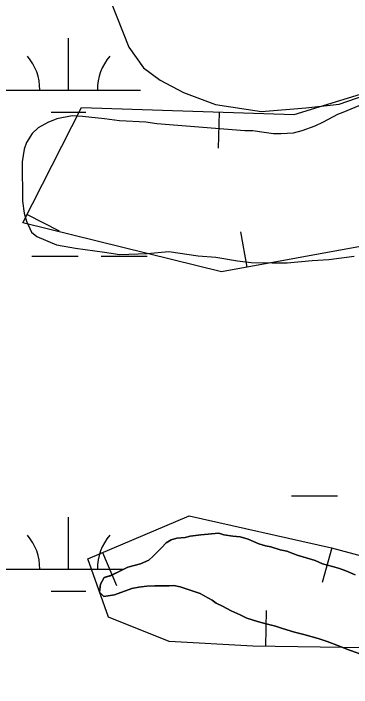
# Model space of a CAD drawing. Extents: x 3445503 to 3483459, y 540493 to 566012.
# Drawn here: x 3463733.2 to 3463967.7, y 548841.5 to 549309.6 of the extents above; entities that cross this region are included whole.
import ezdxf

# ---------------------------------------------------------------- set-up
doc = ezdxf.new("R2010")
doc.units = 0
for name, color, linetype in [('V-BORW-LINE', 7, 'Continuous'), ('V-SITE-VEGE', 7, 'Continuous'), ('V-WETL-SWMP', 7, 'Continuous')]:
    doc.layers.add(name, color=color, linetype=linetype)

msp = doc.modelspace()

# ---------------------------------------------------------------- linework, layer by layer
at = {"layer": 'V-BORW-LINE'}
for p, q in [((3463875.93, 549241.11), (3463875.11, 549216.13)), ((3463742.58, 549170.03), (3463764.85, 549158.68)), ((3463895.35, 549133.46), (3463890.87, 549158.06)), ((3463794.94, 548935.3), (3463804.69, 548912.28)), ((3463953.92, 548938.59), (3463947.42, 548914.46)), ((3463908.28, 548870.02), (3463908.65, 548895.02))]:
    msp.add_line(p, q, dxfattribs=at)
for points in [[(3463780.4, 549244.25), (3463927.93, 549239.41), (3464060.56, 549280.2), (3464185.9, 549255.76), (3464151.97, 549183.28), (3464046.58, 549138.77), (3463981.55, 549149.17), (3463877.51, 549130.21), (3463739.65, 549164.28), (3463780.4, 549244.25)], [(3464411.9, 548679.8), (3464362.84, 548749.26), (3464269.59, 548745.7), (3464252.17, 548745.72), (3464131.39, 548806.25), (3464039.71, 548868.1), (3463899.14, 548870.16), (3463841.12, 548873.49), (3463799.15, 548890.38), (3463784.8, 548931), (3463855.06, 548960.76), (3463953.88, 548938.61), (3464006.31, 548924.47), (3464026.44, 548994.4), (3464072.49, 549108.31)]]:
    msp.add_lwpolyline(points, dxfattribs=at)
at = {"layer": 'V-SITE-VEGE'}
for points in [[(3463972.77, 549245.55), (3463961.77, 549240.83), (3463958.02, 549239.47), (3463948.13, 549234.1), (3463942.19, 549231.4), (3463933.16, 549228.24), (3463927.21, 549226.42), (3463918.82, 549226.14), (3463913.52, 549226.09), (3463907.11, 549226.93), (3463899.15, 549228.19), (3463893.63, 549228.14), (3463832.65, 549232.96), (3463824.91, 549234.22), (3463806.79, 549235.19), (3463796.41, 549236.43), (3463781.16, 549238.07), (3463773.87, 549238.45), (3463763.28, 549236.39), (3463757.12, 549233.91), (3463750.31, 549230.32), (3463746.14, 549226.31), (3463742.21, 549220.1), (3463740.71, 549215.45), (3463739.23, 549206.6), (3463739.45, 549179.22), (3463740.62, 549171.06), (3463742.21, 549165.34), (3463745.8, 549157.86), (3463749.36, 549154.79), (3463763.1, 549148.94), (3463776.14, 549146.61), (3463796.26, 549143.9), (3463806.87, 549142.22), (3463825.85, 549143.03), (3463840.86, 549144.26), (3463861.42, 549141.33), (3463873.57, 549140.32), (3463888.61, 549137.79), (3463898.11, 549136.76), (3463912.69, 549136.43), (3463923.07, 549136.52), (3463940.28, 549137.98), (3463951.98, 549138.73), (3463969.62, 549141.08)], [(3463977.42, 548863.63), (3463964.36, 548868.24), (3463959.43, 548870.25), (3463950.87, 548873.56), (3463944.48, 548875.57), (3463934.62, 548878.44), (3463928.23, 548880.02), (3463919.82, 548882.46), (3463914.88, 548884.04), (3463907.48, 548885.9), (3463902.55, 548887.33), (3463895.15, 548889.78), (3463890.51, 548892.08), (3463884.12, 548894.82), (3463878.17, 548898.14), (3463873.81, 548900.15), (3463870.91, 548902.17), (3463865.83, 548904.91), (3463862.78, 548906.93), (3463848.85, 548911.53), (3463844.5, 548912.39), (3463841.16, 548912.23), (3463831.16, 548912.2), (3463825.8, 548911.9), (3463820.15, 548911.3), (3463815.37, 548910.27), (3463803.35, 548905.89), (3463795.96, 548904.71), (3463792.9, 548907.74), (3463793.61, 548913.4), (3463796.06, 548918.04), (3463800.41, 548919.21), (3463806.49, 548922.13), (3463812.42, 548925.19), (3463821.26, 548927.54), (3463827.05, 548930.02), (3463830.09, 548932.64), (3463835.87, 548938.45), (3463839.05, 548941.94), (3463842.52, 548944.13), (3463846.43, 548945.15), (3463852.23, 548945.75), (3463855.85, 548946.63), (3463863.09, 548947.52), (3463875.7, 548948.72), (3463879.04, 548947.57), (3463885.42, 548946.57), (3463890.5, 548946.15), (3463896.01, 548944.57), (3463903.41, 548941.41), (3463907.91, 548939.97), (3463911.68, 548939.26), (3463918.21, 548937.25), (3463922.71, 548936.24), (3463929.96, 548933.51), (3463942.44, 548929.63), (3463947.52, 548927.47), (3463954.48, 548925.61), (3463959.27, 548924.18), (3463963.77, 548922.59), (3463970.3, 548919.71)]]:
    msp.add_lwpolyline(points, dxfattribs=at)
at = {"layer": 'V-WETL-SWMP'}
for p, q in [((3463771.4, 549256.5), (3463771.4, 549292.5)), ((3463721.4, 549256.5), (3463821.4, 549256.5)), ((3463759.4, 549241.07), (3463783.4, 549241.07)), ((3463745.99, 549141.07), (3463777.99, 549141.07)), ((3463793.99, 549141.07), (3463825.99, 549141.07)), ((3463925.99, 548974.57), (3463957.99, 548974.57)), ((3463771.4, 548923.83), (3463771.4, 548959.83)), ((3463721.4, 548923.83), (3463809.77, 548923.83)), ((3463759.4, 548908.4), (3463783.4, 548908.4))]:
    msp.add_line(p, q, dxfattribs=at)
for points in [[(3463791.68, 549340.88), (3463804.79, 549307.41), (3463813.31, 549286.29), (3463823.43, 549272.01), (3463834.84, 549263.26), (3463851.13, 549254.85), (3463873.28, 549246.46), (3463905.17, 549241.67), (3463936.06, 549244.04), (3463959.15, 549246.71), (3463988.39, 549256.88)], [(3463972.77, 549245.55), (3463961.77, 549240.83), (3463958.02, 549239.47), (3463948.13, 549234.1), (3463942.19, 549231.4), (3463933.16, 549228.24), (3463927.21, 549226.42), (3463918.82, 549226.14), (3463913.52, 549226.09), (3463907.11, 549226.93), (3463899.15, 549228.19), (3463893.63, 549228.14), (3463832.65, 549232.96), (3463824.91, 549234.22), (3463806.79, 549235.18), (3463796.41, 549236.43), (3463781.16, 549238.07), (3463773.87, 549238.46), (3463763.28, 549236.39), (3463757.12, 549233.91), (3463750.3, 549230.32), (3463746.14, 549226.31), (3463742.21, 549220.1), (3463740.71, 549215.45), (3463739.23, 549206.6), (3463739.45, 549179.22), (3463740.62, 549171.06), (3463742.21, 549165.33), (3463745.8, 549157.85), (3463749.36, 549154.79), (3463763.09, 549148.94), (3463776.14, 549146.61), (3463796.26, 549143.9), (3463806.87, 549142.22), (3463825.85, 549143.03), (3463840.86, 549144.26), (3463861.42, 549141.33), (3463873.57, 549140.32), (3463888.61, 549137.79), (3463898.11, 549136.76), (3463912.69, 549136.43), (3463923.07, 549136.52), (3463940.28, 549137.98), (3463951.98, 549138.73), (3463969.62, 549141.08)], [(3463942.44, 548929.63), (3463929.96, 548933.51), (3463922.71, 548936.24), (3463918.21, 548937.25), (3463911.68, 548939.26), (3463907.91, 548939.97), (3463903.41, 548941.41), (3463896.01, 548944.57), (3463890.5, 548946.15), (3463885.42, 548946.57), (3463879.04, 548947.57), (3463875.7, 548948.72), (3463863.09, 548947.52), (3463855.85, 548946.63), (3463852.23, 548945.75), (3463846.43, 548945.15), (3463842.52, 548944.13), (3463839.05, 548941.94), (3463835.87, 548938.45), (3463830.09, 548932.64), (3463827.05, 548930.02), (3463821.26, 548927.54), (3463812.42, 548925.19), (3463806.49, 548922.13), (3463800.41, 548919.22), (3463796.06, 548918.04), (3463793.61, 548913.4), (3463792.9, 548907.74), (3463795.96, 548904.71), (3463803.35, 548905.89), (3463815.37, 548910.27), (3463820.15, 548911.3), (3463825.8, 548911.9), (3463831.16, 548912.2), (3463841.16, 548912.23), (3463844.5, 548912.39), (3463848.85, 548911.53), (3463862.78, 548906.93), (3463865.83, 548904.91), (3463870.91, 548902.17), (3463873.81, 548900.15), (3463878.17, 548898.14), (3463884.12, 548894.82), (3463890.51, 548892.08), (3463895.15, 548889.78), (3463902.55, 548887.33), (3463907.49, 548885.9), (3463914.89, 548884.04), (3463919.82, 548882.46), (3463928.23, 548880.02), (3463934.62, 548878.44), (3463944.48, 548875.57), (3463950.87, 548873.56), (3463959.43, 548870.25), (3463964.36, 548868.24), (3463977.42, 548863.64)], [(3463970.3, 548919.71), (3463963.77, 548922.59), (3463959.27, 548924.18), (3463954.48, 548925.61), (3463947.52, 548927.47), (3463942.44, 548929.63)]]:
    msp.add_lwpolyline(points, dxfattribs=at)
for centre, start, end in [((3463716.16, 549256.98), 359.2282, 40.7718), ((3463826.64, 549256.98), 139.2282, 180.7718), ((3463716.16, 548924.3), 359.2282, 40.7718), ((3463826.64, 548924.3), 139.2282, 180.7718)]:
    msp.add_arc(centre, 35.25, start, end, dxfattribs=at)

doc.saveas('drawing.dxf')
